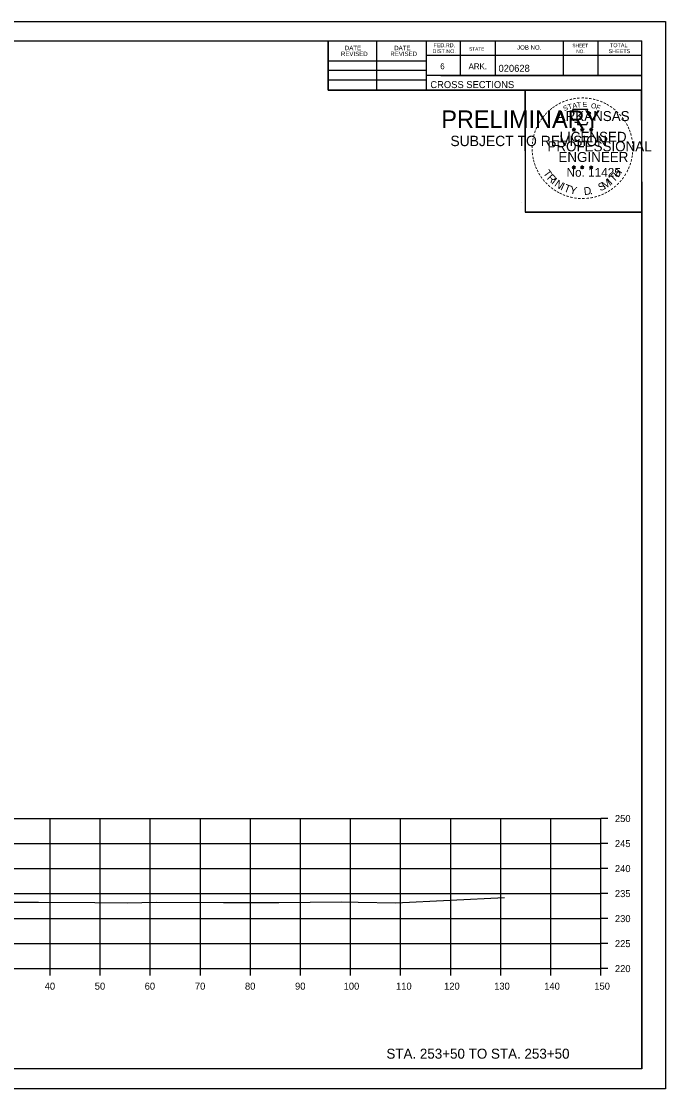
# Model space of a CAD drawing. Extents: x 1369627 to 1374022, y 380035 to 398173.
# Drawn here: x 1372839.5 to 1372968.2, y 391878.8 to 392092.1 of the extents above; entities that cross this region are included whole.
import ezdxf

# ---------------------------------------------------------------- set-up
doc = ezdxf.new("R2010")
doc.units = 0
for name, color, linetype in [('R_Axis', 7, 'Continuous'), ('R_Axis Annot', 7, 'Continuous'), ('R_Draft', 7, 'Continuous'), ('R_Exist Surface', 7, 'Continuous'), ('R_Grid', 7, 'Continuous'), ('R_No Plot', 7, 'Continuous')]:
    doc.layers.add(name, color=color, linetype=linetype)

msp = doc.modelspace()

# ---------------------------------------------------------------- linework, layer by layer
at = {"layer": 'R_Axis'}
for p, q in [((1372955.29, 391902.75), (1372955.29, 391932.75)), ((1372956.69, 391932.75), (1372955.29, 391932.75)), ((1372956.69, 391927.75), (1372955.29, 391927.75)), ((1372956.69, 391922.75), (1372955.29, 391922.75)), ((1372956.69, 391917.75), (1372955.29, 391917.75)), ((1372956.69, 391912.75), (1372955.29, 391912.75)), ((1372956.69, 391907.75), (1372955.29, 391907.75)), ((1372655.29, 391902.75), (1372955.29, 391902.75)), ((1372845.29, 391901.35), (1372845.29, 391902.75)), ((1372855.29, 391901.35), (1372855.29, 391902.75)), ((1372865.29, 391901.35), (1372865.29, 391902.75)), ((1372875.29, 391901.35), (1372875.29, 391902.75)), ((1372885.29, 391901.35), (1372885.29, 391902.75)), ((1372895.29, 391901.35), (1372895.29, 391902.75)), ((1372905.29, 391901.35), (1372905.29, 391902.75)), ((1372915.29, 391901.35), (1372915.29, 391902.75)), ((1372925.29, 391901.35), (1372925.29, 391902.75)), ((1372935.29, 391901.35), (1372935.29, 391902.75)), ((1372945.29, 391901.35), (1372945.29, 391902.75)), ((1372955.29, 391901.35), (1372955.29, 391902.75)), ((1372956.69, 391902.75), (1372955.29, 391902.75))]:
    msp.add_line(p, q, dxfattribs=at)
at = {"layer": 'R_Exist Surface'}
msp.add_lwpolyline([(1372833.79, 391916.07), (1372842.98, 391916.04), (1372854.2, 391915.95), (1372860.77, 391915.93), (1372866.47, 391916.01), (1372879.94, 391915.99), (1372881.93, 391916), (1372890.43, 391915.97), (1372890.63, 391915.98), (1372890.94, 391915.98), (1372903.47, 391916.1), (1372906.8, 391916.07), (1372914.32, 391915.91), (1372936.02, 391916.96)], dxfattribs=at)
at = {"layer": 'R_Grid'}
for p, q in [((1372655.29, 391932.75), (1372955.29, 391932.75)), ((1372845.29, 391902.75), (1372845.29, 391932.75)), ((1372855.29, 391902.75), (1372855.29, 391932.75)), ((1372865.29, 391902.75), (1372865.29, 391932.75)), ((1372875.29, 391902.75), (1372875.29, 391932.75)), ((1372885.29, 391902.75), (1372885.29, 391932.75)), ((1372895.29, 391902.75), (1372895.29, 391932.75)), ((1372905.29, 391902.75), (1372905.29, 391932.75)), ((1372915.29, 391902.75), (1372915.29, 391932.75)), ((1372925.29, 391902.75), (1372925.29, 391932.75)), ((1372935.29, 391902.75), (1372935.29, 391932.75)), ((1372945.29, 391902.75), (1372945.29, 391932.75)), ((1372955.29, 391902.75), (1372955.29, 391932.75)), ((1372655.29, 391927.75), (1372955.29, 391927.75)), ((1372655.29, 391922.75), (1372955.29, 391922.75)), ((1372655.29, 391917.75), (1372955.29, 391917.75)), ((1372655.29, 391912.75), (1372955.29, 391912.75)), ((1372655.29, 391907.75), (1372955.29, 391907.75)), ((1372655.29, 391902.75), (1372955.29, 391902.75))]:
    msp.add_line(p, q, dxfattribs=at)
at = {"layer": 'R_No Plot'}
for p, q in [((1372634.89, 392092.1), (1372968.22, 392092.1)), ((1372647.29, 392088.21), (1372963.47, 392088.21)), ((1372900.83, 392078.33), (1372900.83, 392088.21)), ((1372910.51, 392078.33), (1372910.51, 392088.21)), ((1372920.37, 392088.21), (1372920.37, 392078.33)), ((1372927.21, 392088.21), (1372927.21, 392081.27)), ((1372934.15, 392088.21), (1372934.15, 392081.27)), ((1372947.73, 392088.21), (1372947.73, 392081.27)), ((1372954.67, 392088.21), (1372954.67, 392081.27)), ((1372963.47, 391882.75), (1372963.47, 392088.21)), ((1372963.47, 392085.27), (1372920.37, 392085.27)), ((1372963.47, 392085.29), (1372963.47, 392085.29)), ((1372900.83, 392084.19), (1372920.37, 392084.19)), ((1372900.83, 392082.33), (1372920.37, 392082.33)), ((1372900.83, 392080.39), (1372920.37, 392080.39)), ((1372963.47, 392081.27), (1372920.37, 392081.27)), ((1372923.33, 392081.27), (1372963.47, 392081.27)), ((1372963.47, 392078.33), (1372900.83, 392078.33)), ((1372949.55, 392070.58), (1372949.9, 392070.47)), ((1372949.55, 392070.58), (1372949.8, 392070.54)), ((1372949.55, 392070.58), (1372949.79, 392070.46)), ((1372949.68, 392070.17), (1372949.9, 392070.47)), ((1372949.68, 392070.17), (1372949.81, 392070.42)), ((1372949.68, 392070.17), (1372949.9, 392070.39)), ((1372949.9, 392070.84), (1372949.86, 392070.58)), ((1372949.9, 392070.47), (1372949.9, 392070.84)), ((1372949.9, 392070.84), (1372949.95, 392070.59)), ((1372950.25, 392070.58), (1372949.9, 392070.47)), ((1372950.11, 392070.17), (1372949.9, 392070.47)), ((1372950.11, 392070.17), (1372949.9, 392070.39)), ((1372950.25, 392070.58), (1372949.96, 392070.53)), ((1372950.11, 392070.17), (1372949.98, 392070.46)), ((1372950.25, 392070.58), (1372950.04, 392070.48)), ((1372951.22, 392070.58), (1372951.57, 392070.47)), ((1372951.22, 392070.58), (1372951.47, 392070.54)), ((1372951.22, 392070.58), (1372951.46, 392070.46)), ((1372951.35, 392070.17), (1372951.57, 392070.47)), ((1372951.35, 392070.17), (1372951.48, 392070.42)), ((1372951.35, 392070.17), (1372951.57, 392070.39)), ((1372951.57, 392070.84), (1372951.53, 392070.58)), ((1372951.57, 392070.47), (1372951.57, 392070.84)), ((1372951.57, 392070.84), (1372951.62, 392070.59)), ((1372951.92, 392070.58), (1372951.57, 392070.47)), ((1372951.78, 392070.17), (1372951.57, 392070.47)), ((1372951.78, 392070.17), (1372951.57, 392070.39)), ((1372951.92, 392070.58), (1372951.63, 392070.53)), ((1372951.78, 392070.17), (1372951.65, 392070.46)), ((1372951.92, 392070.58), (1372951.71, 392070.48)), ((1372952.99, 392070.57), (1372953.33, 392070.46)), ((1372952.99, 392070.57), (1372953.24, 392070.52)), ((1372952.99, 392070.57), (1372953.22, 392070.45)), ((1372953.12, 392070.16), (1372953.33, 392070.46)), ((1372953.12, 392070.16), (1372953.24, 392070.41)), ((1372953.12, 392070.16), (1372953.33, 392070.38)), ((1372953.33, 392070.82), (1372953.29, 392070.57)), ((1372953.33, 392070.46), (1372953.33, 392070.82)), ((1372953.33, 392070.82), (1372953.38, 392070.57)), ((1372953.68, 392070.57), (1372953.33, 392070.46)), ((1372953.55, 392070.16), (1372953.33, 392070.46)), ((1372953.55, 392070.16), (1372953.33, 392070.38)), ((1372953.68, 392070.57), (1372953.4, 392070.52)), ((1372953.55, 392070.16), (1372953.41, 392070.45)), ((1372953.68, 392070.57), (1372953.48, 392070.47)), ((1372949.55, 392063.01), (1372949.9, 392062.9)), ((1372949.55, 392063.01), (1372949.8, 392062.96)), ((1372949.55, 392063.01), (1372949.78, 392062.89)), ((1372949.68, 392062.6), (1372949.9, 392062.9)), ((1372949.68, 392062.6), (1372949.81, 392062.84)), ((1372949.68, 392062.6), (1372949.89, 392062.82)), ((1372949.9, 392063.26), (1372949.86, 392063.01)), ((1372950.11, 392062.6), (1372949.89, 392062.81)), ((1372949.9, 392062.9), (1372949.9, 392063.26)), ((1372949.9, 392063.26), (1372949.95, 392063.01)), ((1372950.24, 392063.01), (1372949.9, 392062.9)), ((1372950.11, 392062.6), (1372949.9, 392062.9)), ((1372950.24, 392063.01), (1372949.96, 392062.96)), ((1372950.11, 392062.6), (1372949.97, 392062.89)), ((1372950.24, 392063.01), (1372950.04, 392062.91)), ((1372951.22, 392063.01), (1372951.57, 392062.9)), ((1372951.22, 392063.01), (1372951.47, 392062.96)), ((1372951.22, 392063.01), (1372951.45, 392062.89)), ((1372951.35, 392062.6), (1372951.57, 392062.9)), ((1372951.35, 392062.6), (1372951.48, 392062.84)), ((1372951.35, 392062.6), (1372951.56, 392062.82)), ((1372951.57, 392063.26), (1372951.52, 392063.01)), ((1372951.78, 392062.6), (1372951.56, 392062.81)), ((1372951.57, 392062.9), (1372951.57, 392063.26)), ((1372951.57, 392063.26), (1372951.61, 392063.01)), ((1372951.91, 392063.01), (1372951.57, 392062.9)), ((1372951.78, 392062.6), (1372951.57, 392062.9)), ((1372951.91, 392063.01), (1372951.63, 392062.96)), ((1372951.78, 392062.6), (1372951.64, 392062.89)), ((1372951.91, 392063.01), (1372951.71, 392062.91)), ((1372952.98, 392063), (1372953.33, 392062.89)), ((1372952.98, 392063), (1372953.24, 392062.95)), ((1372952.98, 392063), (1372953.22, 392062.88)), ((1372953.12, 392062.59), (1372953.33, 392062.89)), ((1372953.12, 392062.59), (1372953.24, 392062.83)), ((1372953.12, 392062.59), (1372953.33, 392062.81)), ((1372953.33, 392063.25), (1372953.29, 392063)), ((1372953.33, 392062.89), (1372953.33, 392063.25)), ((1372953.33, 392063.25), (1372953.38, 392063)), ((1372953.68, 392063), (1372953.33, 392062.89)), ((1372953.55, 392062.59), (1372953.33, 392062.89)), ((1372953.55, 392062.59), (1372953.33, 392062.8)), ((1372953.68, 392063), (1372953.39, 392062.95)), ((1372953.55, 392062.59), (1372953.41, 392062.88)), ((1372953.68, 392063), (1372953.48, 392062.9)), ((1372939.5, 392055.87), (1372939.5, 392055.87)), ((1372963.47, 391882.75), (1372647.29, 391882.75)), ((1372634.89, 391878.77), (1372968.22, 391878.77))]:
    msp.add_line(p, q, dxfattribs=at)
for points in [[(1372634.88, 392092.1), (1372968.22, 392092.1), (1372968.22, 391878.76), (1372634.88, 391878.76)], [(1372881.21, 392088.21), (1372900.83, 392088.21), (1372900.83, 392078.33), (1372916.94, 392078.33), (1372940.14, 392078.33), (1372940.14, 392053.99), (1372963.47, 392053.99), (1372963.47, 391882.75), (1372647.29, 391882.75), (1372647.29, 392088.21)], [(1372940.14, 392078.33), (1372963.35, 392078.33), (1372963.47, 392053.99), (1372940.26, 392053.99)]]:
    msp.add_lwpolyline(points, close=True, dxfattribs=at)
for points in [[(1372949.59, 392074.46), (1372949.86, 392073.63)], [(1372953.1, 392073.54), (1372953.25, 392073.82), (1372952.56, 392073.8), (1372952.71, 392074.46), (1372949.59, 392074.46)], [(1372950.08, 392072.04), (1372950.08, 392071.95), (1372950.65, 392071.93), (1372950.59, 392071.46), (1372952.46, 392071.46), (1372952.66, 392071.99)], [(1372949.9, 392070.84), (1372950.11, 392070.17), (1372949.55, 392070.58), (1372950.25, 392070.58), (1372949.68, 392070.17), (1372949.9, 392070.84)], [(1372951.57, 392070.84), (1372951.78, 392070.17), (1372951.22, 392070.58), (1372951.92, 392070.58), (1372951.35, 392070.17), (1372951.57, 392070.84)], [(1372953.33, 392070.82), (1372953.55, 392070.16), (1372952.99, 392070.57), (1372953.68, 392070.57), (1372953.12, 392070.16), (1372953.33, 392070.82)], [(1372949.9, 392063.26), (1372950.11, 392062.6), (1372949.55, 392063.01), (1372950.24, 392063.01), (1372949.68, 392062.6), (1372949.9, 392063.26)], [(1372951.57, 392063.26), (1372951.78, 392062.6), (1372951.22, 392063.01), (1372951.91, 392063.01), (1372951.35, 392062.6), (1372951.57, 392063.26)], [(1372953.33, 392063.25), (1372953.55, 392062.59), (1372952.98, 392063), (1372953.68, 392063), (1372953.12, 392062.59), (1372953.33, 392063.25)]]:
    msp.add_lwpolyline(points, dxfattribs=at)
for centre, radius in [((1372949.9, 392070.47), 0.172), ((1372949.9, 392070.47), 0.145), ((1372949.9, 392070.47), 0.116), ((1372949.9, 392070.47), 0.0991), ((1372949.9, 392070.47), 0.0747), ((1372949.9, 392070.47), 0.0495), ((1372949.9, 392070.47), 0.0296), ((1372951.57, 392070.47), 0.172), ((1372951.57, 392070.47), 0.145), ((1372951.57, 392070.47), 0.116), ((1372951.57, 392070.47), 0.0991), ((1372951.57, 392070.47), 0.0747), ((1372951.57, 392070.47), 0.0495), ((1372951.57, 392070.47), 0.0296), ((1372953.33, 392070.46), 0.172), ((1372953.33, 392070.46), 0.145), ((1372953.33, 392070.46), 0.116), ((1372953.33, 392070.46), 0.0991), ((1372953.33, 392070.46), 0.0747), ((1372953.33, 392070.46), 0.0495), ((1372953.33, 392070.46), 0.0296), ((1372949.9, 392062.9), 0.172), ((1372949.9, 392062.9), 0.145), ((1372949.9, 392062.9), 0.116), ((1372949.9, 392062.9), 0.0991), ((1372949.9, 392062.9), 0.0747), ((1372949.9, 392062.9), 0.0495), ((1372949.9, 392062.9), 0.0296), ((1372951.56, 392062.9), 0.172), ((1372951.56, 392062.9), 0.145), ((1372951.56, 392062.9), 0.116), ((1372951.56, 392062.9), 0.0991), ((1372951.56, 392062.9), 0.0747), ((1372951.56, 392062.9), 0.0495), ((1372951.56, 392062.9), 0.0296), ((1372953.33, 392062.89), 0.172), ((1372953.33, 392062.89), 0.145), ((1372953.33, 392062.89), 0.116), ((1372953.33, 392062.89), 0.0991), ((1372953.33, 392062.89), 0.0747), ((1372953.33, 392062.89), 0.0495), ((1372953.33, 392062.89), 0.0296)]:
    msp.add_circle(centre, radius, dxfattribs=at)

# ---------------------------------------------------------------- texts
at = {"layer": 'R_Axis Annot'}
for s, p in [('250', (1372958.09, 391932.05)), ('245', (1372958.09, 391927.05)), ('240', (1372958.09, 391922.05)), ('235', (1372958.09, 391917.05)), ('230', (1372958.09, 391912.05)), ('225', (1372958.09, 391907.05)), ('220', (1372958.09, 391902.05)), ('40', (1372844.2, 391898.55)), ('50', (1372854.2, 391898.55)), ('60', (1372864.17, 391898.55)), ('70', (1372874.2, 391898.55)), ('80', (1372884.2, 391898.55)), ('90', (1372894.2, 391898.55)), ('100', (1372903.91, 391898.55)), ('110', (1372914.37, 391898.55)), ('120', (1372923.97, 391898.55)), ('130', (1372933.97, 391898.55)), ('140', (1372943.97, 391898.55)), ('150', (1372953.97, 391898.55))]:
    msp.add_text(s, height=1.4, dxfattribs=at).set_placement(p)
at = {"layer": 'R_Draft'}
msp.add_text('STA. 253+50 TO STA. 253+50', height=2, dxfattribs=at).set_placement((1372912.45, 391884.75))
at = {"layer": 'R_No Plot'}
for s, height, rotation, p in [('DATE', 0.879, 360, (1372904.16, 392086.34)), ('DATE', 0.879, 360, (1372914.02, 392086.34)), ('FED.RD.', 0.782, 360, (1372921.85, 392086.93)), ('STATE', 0.684, 360, (1372928.97, 392086.25)), ('JOB NO.', 0.879, 360, (1372938.55, 392086.45)), ('SHEET', 0.684, 360, (1372949.59, 392086.93)), ('TOTAL', 0.782, 360, (1372957.11, 392086.93)), ('REVISED', 0.879, 360, (1372903.38, 392085.16)), ('REVISED', 0.879, 360, (1372913.24, 392085.16)), ('DIST.NO.', 0.782, 360, (1372921.65, 392085.75)), ('NO.', 0.684, 360, (1372950.37, 392085.75)), ('SHEETS', 0.782, 360, (1372956.83, 392085.75)), ('6', 1.17, 360, (1372923.21, 392082.53)), ('ARK.', 1.172, 360, (1372928.87, 392082.53)), ('020628', 1.4, 360, (1372934.84, 392082.01)), ('CROSS SECTIONS', 1.4, 360, (1372921.23, 392078.76)), ('-', 1.6, 24.3072, (1372947.71, 392075.32)), ('-', 1.6, 19.1761, (1372948.34, 392075.59)), ('-', 1.6, 13.6301, (1372949.09, 392075.83)), ('-', 1.6, 10.2193, (1372949.77, 392075.99)), ('-', 1.6, 5.8968, (1372950.5, 392076.1)), ('-', 1.6, 0.1862, (1372951.27, 392076.17)), ('-', 1.6, 357.743, (1372951.99, 392076.16)), ('-', 1.6, 352.1617, (1372952.74, 392076.1)), ('-', 1.6, 347.2049, (1372953.46, 392075.99)), ('-', 1.6, 342.3362, (1372954.09, 392075.83)), ('-', 1.6, 337.8551, (1372954.83, 392075.61)), ('PRELIMINARY', 3.5, 360, (1372923.42, 392070.79)), ('-', 1.6, 42.9622, (1372944.99, 392073.44)), ('-', 1.6, 38.9507, (1372945.42, 392073.86)), ('-', 1.6, 36.2317, (1372945.9, 392074.24)), ('-', 1.6, 34.0636, (1372946.48, 392074.63)), ('ARKANSAS', 2, 360, (1372946.45, 392072.17)), ('-', 1.6, 28.7918, (1372947.07, 392075)), ('S', 1, 21.594, (1372947.95, 392074.14)), ('T', 1, 16.4036, (1372948.86, 392074.47)), ('A', 1, 11.2132, (1372949.69, 392074.72)), ('T', 1, 6.0228, (1372950.54, 392074.89)), ('E', 1, 0.8323, (1372951.64, 392075)), ('O', 1, 350.4515, (1372953.25, 392074.79)), ('F', 1, 340.0707, (1372954.2, 392074.56)), ('-', 1.6, 334.1211, (1372955.46, 392075.34)), ('-', 1.6, 329.6409, (1372956.04, 392075.06)), ('-', 1.6, 325.8627, (1372956.68, 392074.7)), ('-', 1.6, 320.5297, (1372957.29, 392074.27)), ('-', 1.6, 315.5786, (1372957.89, 392073.78)), ('DWB', 0.01, 360, (1372924.16, 392072.64)), ('-', 1.6, 58.0706, (1372943.4, 392071.38)), ('-', 1.6, 54.2325, (1372943.73, 392071.91)), ('-', 1.6, 50.6142, (1372944.14, 392072.48)), ('-', 1.6, 48.423, (1372944.54, 392072.96)), ('-', 1.6, 309.8797, (1372958.46, 392073.23)), ('-', 1.6, 306.6522, (1372958.98, 392072.63)), ('-', 1.4, 303.6753, (1372959.47, 392072.06)), ('-', 1.6, 72.3945, (1372942.61, 392069.53)), ('-', 1.6, 67.7743, (1372942.83, 392070.16)), ('-', 1.6, 62.8713, (1372943.09, 392070.77)), ('LICENSED', 2, 360, (1372947.04, 392068.02)), ('DWB', 0.01, 360, (1372949.89, 392070.47)), ('DWB', 0.01, 360, (1372951.56, 392070.47)), ('DWB', 0.01, 360, (1372953.32, 392070.45)), ('-', 1.6, 299.6684, (1372959.79, 392071.45)), ('-', 1.6, 294.6628, (1372960.11, 392070.84)), ('-', 1.6, 290.5728, (1372960.37, 392070.27)), ('-', 1.6, 285.1233, (1372960.6, 392069.69)), ('SUBJECT TO REVISION', 2.0751, 360, (1372925.23, 392067.16)), ('-', 1.6, 85.1863, (1372942.2, 392067.41)), ('-', 1.6, 81.2013, (1372942.28, 392068.1)), ('-', 1.6, 75.461, (1372942.41, 392068.81)), ('PROFESSIONAL', 2, 360, (1372944.62, 392066.12)), ('-', 1.6, 280.5493, (1372960.8, 392068.94)), ('-', 1.6, 276.5962, (1372960.96, 392068.18)), ('-', 1.6, 94.1959, (1372942.21, 392065.98)), ('-', 1.6, 89.0622, (1372942.18, 392066.71)), ('-', 1.6, 98.9479, (1372942.29, 392065.32)), ('ENGINEER', 2, 360, (1372946.81, 392063.99)), ('-', 1.6, 263.5172, (1372961.04, 392066.16)), ('-', 1.6, 274.3301, (1372961.02, 392067.45)), ('-', 1.6, 269.9407, (1372961.06, 392066.82)), ('-', 1.6, 101.7149, (1372942.42, 392064.58)), ('-', 1.6, 105.4578, (1372942.58, 392063.99)), ('-', 1.6, 109.0874, (1372942.8, 392063.36)), ('-', 1.6, 252.8681, (1372960.68, 392064.1)), ('-', 1.6, 255.7626, (1372960.86, 392064.82)), ('-', 1.6, 260.9953, (1372960.97, 392065.5)), ('-', 1.6, 114.0643, (1372943.05, 392062.76)), ('-', 1.6, 115.7289, (1372943.36, 392062.14)), ('-', 1.6, 120.4471, (1372943.71, 392061.56)), ('-', 1.6, 125.8934, (1372944.12, 392061)), ('T', 1.54, 306.0406, (1372943.66, 392061.74)), ('R', 1.54, 314.005, (1372944.42, 392060.69)), ('No. 11425', 1.757, 360, (1372948.43, 392061.04)), ('DWB', 0.01, 360, (1372949.88, 392062.89)), ('DWB', 0.01, 360, (1372951.55, 392062.89)), ('DWB', 0.01, 360, (1372953.32, 392062.88)), ('T', 1.54, 46.6444, (1372957.89, 392059.83)), ('H', 1.54, 54.6088, (1372958.78, 392060.77)), ('-', 1.6, 239.0712, (1372959.8, 392062.05)), ('-', 1.6, 244.6197, (1372960.19, 392062.8)), ('-', 1.6, 247.8887, (1372960.45, 392063.43)), ('-', 1.6, 130.7181, (1372944.58, 392060.44)), ('-', 1.6, 134.2238, (1372945.1, 392059.9)), ('-', 1.6, 138.9338, (1372945.62, 392059.44)), ('I', 1.54, 321.9694, (1372945.32, 392059.76)), ('N', 1.54, 326.5002, (1372945.89, 392059.28)), ('I', 1.54, 335.3603, (1372947.09, 392058.5)), ('T', 1.54, 339.8912, (1372947.76, 392058.17)), ('Y', 1.54, 347.8556, (1372948.97, 392057.73)), ('S', 1.54, 26.9312, (1372955.2, 392058.1)), ('M', 1.54, 32.6563, (1372956.04, 392058.5)), ('I', 1.54, 42.1136, (1372957.33, 392059.35)), ('-', 1.6, 221.0851, (1372957.96, 392059.76)), ('-', 1.6, 225.7653, (1372958.49, 392060.27)), ('-', 1.6, 231.2538, (1372958.97, 392060.83)), ('-', 1.6, 233.8452, (1372959.4, 392061.4)), ('-', 1.6, 144.6463, (1372946.18, 392059.03)), ('-', 1.6, 148.0898, (1372946.74, 392058.66)), ('-', 1.6, 151.5704, (1372947.32, 392058.33)), ('-', 1.6, 154.6002, (1372947.84, 392058.09)), ('-', 1.6, 158.5612, (1372948.46, 392057.83)), ('-', 1.6, 162.7983, (1372949.15, 392057.62)), ('-', 1.6, 167.5555, (1372949.87, 392057.46)), ('D', 1.54, 6.3969, (1372951.96, 392057.37)), ('-', 1.6, 191.2858, (1372953.67, 392057.52)), ('.', 1.54, 13.7642, (1372953.15, 392057.49)), ('-', 1.6, 195.4743, (1372954.4, 392057.72)), ('-', 1.6, 200.7184, (1372955.08, 392057.96)), ('-', 1.6, 204.2516, (1372955.7, 392058.23)), ('-', 1.6, 207.3568, (1372956.32, 392058.55)), ('-', 1.6, 212.2491, (1372956.88, 392058.9)), ('-', 1.6, 215.7363, (1372957.42, 392059.29)), ('-', 1.6, 173.1155, (1372950.64, 392057.35)), ('-', 1.6, 176.5183, (1372951.39, 392057.29)), ('-', 1.6, 181.5918, (1372952.13, 392057.31)), ('-', 1.6, 185.8167, (1372952.94, 392057.39))]:
    msp.add_text(s, height=height, rotation=rotation, dxfattribs=at).set_placement(p)

doc.saveas('drawing.dxf')
